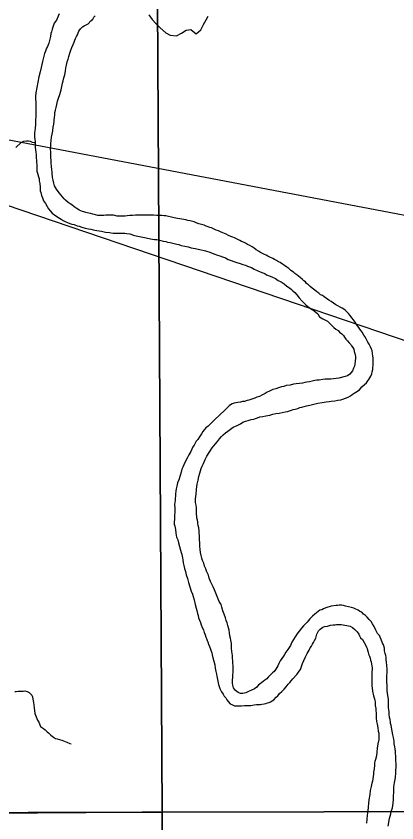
# Model space of a CAD drawing. Extents: x -17 to 88, y -5 to 22.
# Drawn here: x 6.529 to 7, y 16.136 to 17.134 of the extents above; entities that cross this region are included whole.
import ezdxf

# ---------------------------------------------------------------- set-up
doc = ezdxf.new("R2010")
doc.units = 0
for name, color, linetype in [('GM_X_Major_River', 7, 'Continuous'), ('GM_X_Minor_River', 7, 'Continuous'), ('GM_X_Section', 7, 'Continuous'), ('GM_X_Township_Road', 7, 'Continuous'), ('TX_P_10', 7, 'Continuous')]:
    doc.layers.add(name, color=color, linetype=linetype)

msp = doc.modelspace()

# ---------------------------------------------------------------- linework, layer by layer
at = {"layer": 'GM_X_Major_River'}
for points in [[(6.58231, 17.1365), (6.58073, 17.13349), (6.57874, 17.12859), (6.57601, 17.12484), (6.57481, 17.12145), (6.5736, 17.11767), (6.57277, 17.11427), (6.57198, 17.11239), (6.57153, 17.1086), (6.5707, 17.10519), (6.56947, 17.10028), (6.56787, 17.09613), (6.56631, 17.09388), (6.56511, 17.09049), (6.56391, 17.08747), (6.56308, 17.08407), (6.56226, 17.08067), (6.56144, 17.07765), (6.56061, 17.07386), (6.55978, 17.07008), (6.55854, 17.06479), (6.55691, 17.05874), (6.55564, 17.05193), (6.55438, 17.0455), (6.55349, 17.03868), (6.55303, 17.03413), (6.55322, 17.02388), (6.55316, 17.02046), (6.55346, 17.01666), (6.55339, 17.01248), (6.55332, 17.00868), (6.55289, 17.00603), (6.55284, 17.00338), (6.55277, 16.99958), (6.5523, 16.99503), (6.55224, 16.99161), (6.55181, 16.98934), (6.55178, 16.98745), (6.55171, 16.98365), (6.55204, 16.98137), (6.55237, 16.97832), (6.55232, 16.97567), (6.55261, 16.9711), (6.55294, 16.96844), (6.55327, 16.96539), (6.55359, 16.96197), (6.55389, 16.95817), (6.55423, 16.9555)], [(6.58806, 17.05741), (6.58927, 17.06118), (6.59012, 17.06572), (6.59057, 17.06989), (6.59139, 17.07291), (6.59223, 17.07707), (6.59343, 17.08047), (6.59425, 17.08387), (6.59547, 17.08802), (6.59668, 17.09142), (6.59788, 17.09482), (6.59947, 17.09859), (6.60067, 17.1016), (6.60147, 17.10386), (6.60228, 17.10613), (6.60346, 17.10838), (6.60464, 17.11064), (6.60582, 17.1129), (6.60663, 17.11516), (6.60857, 17.11778), (6.6109, 17.1204), (6.61321, 17.12149), (6.61551, 17.12297), (6.61782, 17.12406), (6.62131, 17.1278), (6.62363, 17.13003), (6.62519, 17.13228), (6.62675, 17.13415)], [(6.76635, 16.87295), (6.76408, 16.87375), (6.76144, 16.87494), (6.75804, 16.87576), (6.75502, 16.87696), (6.75162, 16.87816), (6.74898, 16.87935), (6.74406, 16.88058), (6.74141, 16.88101), (6.73876, 16.88182), (6.73649, 16.88224), (6.73156, 16.88309), (6.72853, 16.88353), (6.72436, 16.88436), (6.72095, 16.88519), (6.71755, 16.88601), (6.71413, 16.88645), (6.71185, 16.88649), (6.7092, 16.88692), (6.70578, 16.88699), (6.70274, 16.88704), (6.69895, 16.8875), (6.69553, 16.88756), (6.69096, 16.88764), (6.68526, 16.88737), (6.6807, 16.88745), (6.67652, 16.88753), (6.67271, 16.88722), (6.66966, 16.8869), (6.66623, 16.88659), (6.66395, 16.88625), (6.66129, 16.8863), (6.65824, 16.88635), (6.65368, 16.88644), (6.64952, 16.88728), (6.64002, 16.88745), (6.63735, 16.88712), (6.63507, 16.88717), (6.63279, 16.88721), (6.63013, 16.88726), (6.6271, 16.88807), (6.62369, 16.88852), (6.62105, 16.8897), (6.61878, 16.89013), (6.61688, 16.89054), (6.61499, 16.89095), (6.61272, 16.89176), (6.61083, 16.89217), (6.60895, 16.89297), (6.60706, 16.89376), (6.60518, 16.89493), (6.6033, 16.89611), (6.60067, 16.89768), (6.59768, 16.90039), (6.5958, 16.90156), (6.59317, 16.90313), (6.59018, 16.90623), (6.58831, 16.90778), (6.58607, 16.9101), (6.58422, 16.91279), (6.58087, 16.91665), (6.57865, 16.91973), (6.57754, 16.92165), (6.57644, 16.92357), (6.57536, 16.92701), (6.57467, 16.93082), (6.57397, 16.93387), (6.57401, 16.93577), (6.57366, 16.93767), (6.57334, 16.94072), (6.57302, 16.94376), (6.57271, 16.94756), (6.5724, 16.95175), (6.57209, 16.95555), (6.57176, 16.95821), (6.57183, 16.96201), (6.5719, 16.96581), (6.57159, 16.96923), (6.57165, 16.97265), (6.57171, 16.97568), (6.57263, 16.98402), (6.57346, 16.9878), (6.57429, 16.99196), (6.57475, 16.99613), (6.57558, 16.99992), (6.57603, 17.0037), (6.57607, 17.0056), (6.5765, 17.00825), (6.57693, 17.01128), (6.57699, 17.01432), (6.57743, 17.01735), (6.57825, 17.02075), (6.57946, 17.02452), (6.58029, 17.02831), (6.58151, 17.03208), (6.58311, 17.03661), (6.58474, 17.04266), (6.58558, 17.04682), (6.58641, 17.0506), (6.58723, 17.05362), (6.58806, 17.05741)], [(6.55423, 16.9555), (6.55418, 16.95323), (6.5545, 16.9498), (6.55442, 16.94563), (6.55473, 16.94182), (6.55545, 16.93953), (6.5565, 16.93495), (6.55722, 16.93266), (6.55755, 16.93), (6.55825, 16.92657), (6.55854, 16.92201), (6.5585, 16.91973), (6.55884, 16.91744), (6.55956, 16.91553), (6.56025, 16.91172), (6.56134, 16.90904), (6.56279, 16.90522), (6.56539, 16.90175), (6.56722, 16.8983), (6.56907, 16.89523), (6.57092, 16.89291), (6.57353, 16.88983), (6.57803, 16.8867), (6.58254, 16.88358), (6.5848, 16.8824), (6.58705, 16.88084), (6.59044, 16.87926), (6.59233, 16.87847), (6.59535, 16.87727), (6.59799, 16.87646), (6.60065, 16.87603), (6.60442, 16.87444), (6.60669, 16.87402), (6.61009, 16.87282), (6.61425, 16.8716), (6.61842, 16.87077), (6.62145, 16.87033), (6.6241, 16.86952), (6.62637, 16.8691), (6.62864, 16.86868), (6.63167, 16.86824), (6.63471, 16.86781), (6.63925, 16.86658), (6.64456, 16.8661), (6.64911, 16.86526), (6.65329, 16.86518), (6.65709, 16.86511), (6.66013, 16.86505), (6.66318, 16.86538), (6.66583, 16.86495), (6.66962, 16.8645), (6.67529, 16.86249), (6.68362, 16.86082), (6.68968, 16.85957), (6.69498, 16.85833), (6.69991, 16.85748), (6.70295, 16.85742), (6.70484, 16.85701), (6.70787, 16.85619), (6.71089, 16.85538), (6.71392, 16.85494), (6.71619, 16.85414), (6.71923, 16.8537), (6.72112, 16.85329), (6.72755, 16.85165), (6.73021, 16.85122), (6.73322, 16.85002), (6.73739, 16.84919), (6.74156, 16.84835), (6.74534, 16.84714), (6.75026, 16.84629), (6.75594, 16.84504), (6.76313, 16.84339), (6.76843, 16.84177), (6.77333, 16.83978), (6.77786, 16.83818), (6.78088, 16.83699), (6.78428, 16.83578), (6.78768, 16.83458), (6.79107, 16.83262), (6.79485, 16.83141), (6.79825, 16.8302), (6.80202, 16.829), (6.8058, 16.82779), (6.8092, 16.82658), (6.81261, 16.82576), (6.81487, 16.82458), (6.81751, 16.82377), (6.82015, 16.82258), (6.82316, 16.82063), (6.82693, 16.81904), (6.8307, 16.81745), (6.8341, 16.81625), (6.83637, 16.81545), (6.83861, 16.81351), (6.84314, 16.8119), (6.84617, 16.81071), (6.84956, 16.80913), (6.85293, 16.80678), (6.8567, 16.80482), (6.86046, 16.80247)], [(6.95655, 16.67499), (6.95964, 16.67796), (6.96235, 16.68019), (6.96391, 16.68244), (6.96509, 16.68432), (6.96626, 16.6862), (6.96744, 16.68845), (6.96863, 16.69109), (6.96944, 16.69373), (6.96988, 16.69676), (6.96992, 16.69866), (6.97036, 16.70207), (6.97043, 16.70587), (6.97048, 16.70852), (6.97052, 16.71042), (6.97019, 16.71346), (6.96986, 16.71613), (6.96917, 16.71994), (6.96845, 16.72185), (6.96736, 16.72453), (6.96552, 16.72798), (6.96404, 16.73029), (6.96184, 16.73451), (6.95999, 16.7372), (6.95889, 16.73912), (6.95667, 16.74258), (6.95556, 16.7445), (6.95408, 16.74642), (6.9526, 16.74873), (6.95, 16.75219), (6.94816, 16.75527), (6.94631, 16.75796), (6.94408, 16.76066), (6.94185, 16.76336), (6.93999, 16.76567), (6.93775, 16.76799), (6.93589, 16.76993), (6.93401, 16.7711), (6.93213, 16.77227), (6.92423, 16.7766), (6.92122, 16.77855), (6.9186, 16.78088), (6.91559, 16.78245), (6.91259, 16.78441), (6.90996, 16.78636), (6.90771, 16.78792), (6.90545, 16.7891), (6.90321, 16.79104), (6.90095, 16.7926), (6.89833, 16.79455), (6.89496, 16.79727), (6.89271, 16.79921), (6.89047, 16.80115), (6.88822, 16.80309), (6.88674, 16.80502), (6.88486, 16.80619), (6.88299, 16.80774), (6.88, 16.81046), (6.87813, 16.81201), (6.87625, 16.81357), (6.87363, 16.81551), (6.87176, 16.81707), (6.86875, 16.81902), (6.86613, 16.82135), (6.86351, 16.8233), (6.86088, 16.82524), (6.85825, 16.82681), (6.85563, 16.82876), (6.85337, 16.82994), (6.85073, 16.83151), (6.84848, 16.83269), (6.84622, 16.83387), (6.84282, 16.83545), (6.84018, 16.83664), (6.83831, 16.83781), (6.83605, 16.839), (6.83379, 16.84018), (6.83115, 16.84137), (6.82852, 16.84294), (6.82589, 16.8445), (6.82326, 16.84645), (6.82064, 16.8484), (6.818, 16.84996), (6.81499, 16.85116), (6.81273, 16.85272), (6.81009, 16.85391), (6.80745, 16.8551), (6.80557, 16.85627), (6.79879, 16.85944), (6.7969, 16.86023), (6.79464, 16.86103), (6.79162, 16.86223), (6.78861, 16.8638), (6.78446, 16.86578), (6.78182, 16.86697), (6.77918, 16.86816), (6.77616, 16.86897), (6.7739, 16.87015), (6.77051, 16.87174), (6.76861, 16.87215), (6.76635, 16.87295)], [(6.86046, 16.80247), (6.86383, 16.79975), (6.86683, 16.79741), (6.86945, 16.79546), (6.87132, 16.79391), (6.87357, 16.79197), (6.87617, 16.78888), (6.87915, 16.78541), (6.88287, 16.78117), (6.88735, 16.77652), (6.89184, 16.77302), (6.89522, 16.77068), (6.89747, 16.76912), (6.90196, 16.76524), (6.90418, 16.76178), (6.90832, 16.75942), (6.9117, 16.75746), (6.91396, 16.75628), (6.91621, 16.75434), (6.91956, 16.75086), (6.9218, 16.74854), (6.92443, 16.74659), (6.92705, 16.74465), (6.92892, 16.74271), (6.93154, 16.74077), (6.93378, 16.73845), (6.93488, 16.73653), (6.93674, 16.73421), (6.9386, 16.7319), (6.94084, 16.72958), (6.9427, 16.72765), (6.94381, 16.72573), (6.94529, 16.7238), (6.9464, 16.72188), (6.9471, 16.71883), (6.94781, 16.71616), (6.94851, 16.71273), (6.94846, 16.71007), (6.94841, 16.70742), (6.94795, 16.70324), (6.94752, 16.70059), (6.94634, 16.69834), (6.94475, 16.69495), (6.94319, 16.6927), (6.94164, 16.69083), (6.93855, 16.68861), (6.93588, 16.6879), (6.92785, 16.68577), (6.92481, 16.68545), (6.92138, 16.68513), (6.91833, 16.68481), (6.9149, 16.68449), (6.9111, 16.68456), (6.90806, 16.68424), (6.90386, 16.68356), (6.90082, 16.68324), (6.89815, 16.68291), (6.89509, 16.6822), (6.89166, 16.68151), (6.8886, 16.68081), (6.88594, 16.68048), (6.88288, 16.67977), (6.87946, 16.67946), (6.87526, 16.67877), (6.87183, 16.67846), (6.86801, 16.67739), (6.86306, 16.67672), (6.85999, 16.67564), (6.85694, 16.67494), (6.8535, 16.67386), (6.85006, 16.67279), (6.84624, 16.67172), (6.84393, 16.67063), (6.84125, 16.66953), (6.83933, 16.66843), (6.83702, 16.66695), (6.8328, 16.66475), (6.82973, 16.66329), (6.82667, 16.66221), (6.82399, 16.66112), (6.82169, 16.66041), (6.81939, 16.65931), (6.81672, 16.6586), (6.81481, 16.65826), (6.81137, 16.65718), (6.80908, 16.65684), (6.8064, 16.65613), (6.80298, 16.65582), (6.80069, 16.65548), (6.79839, 16.65476), (6.7961, 16.65404), (6.79418, 16.65294), (6.79225, 16.65146), (6.78993, 16.64922), (6.78683, 16.64624), (6.77444, 16.63432), (6.76941, 16.62948), (6.76631, 16.6265), (6.76361, 16.62427), (6.76167, 16.62203), (6.75972, 16.61979)], [(6.76775, 16.4385), (6.76668, 16.44232), (6.76449, 16.44692), (6.7634, 16.44997), (6.76195, 16.45342), (6.76087, 16.45686), (6.75941, 16.4603), (6.75871, 16.46335), (6.75762, 16.46641), (6.75694, 16.47022), (6.75663, 16.47402), (6.75632, 16.4782), (6.75602, 16.48201), (6.75571, 16.48581), (6.75578, 16.48961), (6.75581, 16.49151), (6.75547, 16.49379), (6.75516, 16.49721), (6.75484, 16.50064), (6.75414, 16.50369), (6.7538, 16.50597), (6.75346, 16.50826), (6.75312, 16.51016), (6.75242, 16.51321), (6.75245, 16.51511), (6.75211, 16.51702), (6.7518, 16.5212), (6.75188, 16.52538), (6.75157, 16.5288), (6.75087, 16.53223), (6.75095, 16.53678), (6.75144, 16.54247), (6.75192, 16.54816), (6.75238, 16.55195), (6.75281, 16.5546), (6.75404, 16.55951), (6.75488, 16.56405), (6.7561, 16.56821), (6.75692, 16.57123), (6.75774, 16.57425), (6.75892, 16.57689), (6.76051, 16.58028), (6.76288, 16.58517), (6.76486, 16.58931), (6.77152, 16.59982), (6.77346, 16.60206), (6.77541, 16.60468), (6.77813, 16.60767), (6.78046, 16.61067), (6.7828, 16.61366), (6.78512, 16.6159), (6.78783, 16.61812), (6.79091, 16.62034), (6.794, 16.62295), (6.79746, 16.62516), (6.80245, 16.62734), (6.80629, 16.62955), (6.80936, 16.63139), (6.81243, 16.63248), (6.81587, 16.63355), (6.81969, 16.63462), (6.82274, 16.63532), (6.82504, 16.63604), (6.82733, 16.63676), (6.8304, 16.63784), (6.83383, 16.63853), (6.83764, 16.63922), (6.84261, 16.64027), (6.84643, 16.64134), (6.85024, 16.64202), (6.85406, 16.64271), (6.85787, 16.6434), (6.86169, 16.64409), (6.86436, 16.6448), (6.86703, 16.64551), (6.86933, 16.64623), (6.87163, 16.64695), (6.87392, 16.64766), (6.87735, 16.64836), (6.87965, 16.64945), (6.88233, 16.65016), (6.885, 16.65087), (6.88806, 16.65158), (6.89226, 16.65264), (6.89722, 16.65368), (6.90218, 16.65473), (6.90753, 16.65577), (6.91248, 16.65644), (6.91592, 16.65713), (6.91858, 16.65746), (6.92315, 16.65776), (6.92696, 16.65845), (6.9304, 16.65914), (6.93307, 16.65985), (6.93958, 16.66239), (6.94227, 16.66386), (6.94459, 16.66571), (6.9469, 16.66719), (6.94921, 16.66867), (6.95344, 16.67124), (6.95655, 16.67499)], [(6.75972, 16.61979), (6.75816, 16.61716), (6.7558, 16.6134), (6.75346, 16.61003), (6.75152, 16.60779), (6.74994, 16.60478), (6.74915, 16.60289), (6.74759, 16.60102), (6.74639, 16.59801), (6.74482, 16.595), (6.74246, 16.59087), (6.74048, 16.58673), (6.73811, 16.58221), (6.73653, 16.57883), (6.73495, 16.57582), (6.73376, 16.57318), (6.73293, 16.5694), (6.73172, 16.56562), (6.7301, 16.55996), (6.7285, 16.55619), (6.72767, 16.55241), (6.72685, 16.54901), (6.72641, 16.54598), (6.72598, 16.54295), (6.72592, 16.53991), (6.72549, 16.53726), (6.72544, 16.5346), (6.72501, 16.53195), (6.72497, 16.52967), (6.72526, 16.52511), (6.72518, 16.52056), (6.72471, 16.51563), (6.72463, 16.51145), (6.72456, 16.50766), (6.72452, 16.50538), (6.72523, 16.50271), (6.72591, 16.49852), (6.72659, 16.49433), (6.72726, 16.48938), (6.72872, 16.48593), (6.72978, 16.48212), (6.73228, 16.47296), (6.73299, 16.47029), (6.7337, 16.46761), (6.73442, 16.4657), (6.73477, 16.4638), (6.7351, 16.46113), (6.73541, 16.45733), (6.73649, 16.45427), (6.73718, 16.45046), (6.73825, 16.44664), (6.73931, 16.44245), (6.74075, 16.43824), (6.74217, 16.4329), (6.74359, 16.42756), (6.7454, 16.42259), (6.74685, 16.41876), (6.74794, 16.4157), (6.749, 16.41151), (6.75041, 16.40578), (6.75147, 16.40121), (6.75256, 16.39853), (6.75325, 16.39472), (6.75396, 16.39243), (6.75467, 16.38938), (6.75575, 16.38632), (6.75684, 16.38364), (6.75792, 16.38058), (6.75901, 16.37752), (6.76047, 16.37446), (6.76156, 16.3714), (6.76264, 16.36834), (6.76373, 16.36567), (6.76446, 16.36375), (6.76517, 16.36146), (6.7659, 16.35955), (6.76699, 16.35687), (6.76807, 16.35381), (6.76915, 16.35075), (6.77025, 16.34807), (6.77097, 16.34616), (6.7713, 16.3435), (6.77238, 16.34006), (6.77344, 16.33586), (6.77449, 16.33129), (6.77518, 16.3271), (6.77586, 16.32291), (6.77656, 16.31986), (6.77727, 16.31718), (6.77864, 16.30881), (6.77936, 16.30689), (6.78008, 16.3046), (6.78079, 16.30193), (6.78189, 16.29963), (6.78299, 16.29771), (6.78484, 16.29502), (6.78632, 16.29271), (6.78818, 16.2904), (6.78966, 16.28809), (6.79114, 16.28579), (6.79374, 16.28308)], [(6.94385, 16.40219), (6.94007, 16.40302), (6.93628, 16.40385), (6.93364, 16.40466), (6.93136, 16.40508), (6.92832, 16.40513), (6.92642, 16.40479), (6.92452, 16.40482), (6.91841, 16.4038), (6.91612, 16.40308), (6.91421, 16.40274), (6.91191, 16.40164), (6.90923, 16.40055), (6.90693, 16.39945), (6.90463, 16.39874), (6.90232, 16.39726), (6.90039, 16.3954), (6.89846, 16.39392), (6.89537, 16.39132), (6.89227, 16.38834), (6.89071, 16.38609), (6.88878, 16.38422), (6.88683, 16.38198), (6.8845, 16.37937), (6.88179, 16.37676), (6.87906, 16.37301), (6.87595, 16.36927), (6.87399, 16.36589), (6.87202, 16.36251), (6.87006, 16.35913), (6.86809, 16.35537), (6.86652, 16.35274), (6.86495, 16.35011), (6.86261, 16.34712), (6.86103, 16.34411), (6.85947, 16.34186), (6.85752, 16.33924), (6.85557, 16.33624), (6.85398, 16.33285), (6.85241, 16.33022), (6.85123, 16.32796), (6.85005, 16.32608), (6.8481, 16.32308), (6.84616, 16.32122), (6.84268, 16.31787), (6.84074, 16.316), (6.8388, 16.31414), (6.83649, 16.31229), (6.83456, 16.3108), (6.83263, 16.30932), (6.8307, 16.30784), (6.82878, 16.30635), (6.82645, 16.30374), (6.82374, 16.30151), (6.81914, 16.29932), (6.81723, 16.29859), (6.81531, 16.29787), (6.81301, 16.29677), (6.8111, 16.29605), (6.80919, 16.29571), (6.80653, 16.29575), (6.80351, 16.29695), (6.80014, 16.29967), (6.79791, 16.30275), (6.79684, 16.30619), (6.7965, 16.30847), (6.79655, 16.31113), (6.79658, 16.31303), (6.79701, 16.3153), (6.79708, 16.31909), (6.79714, 16.32213), (6.7972, 16.32555), (6.79728, 16.32972), (6.79697, 16.33391), (6.79702, 16.33656), (6.79669, 16.33923), (6.79638, 16.34265), (6.79571, 16.3476), (6.79541, 16.35178), (6.79508, 16.35445), (6.79513, 16.35749), (6.79445, 16.36167), (6.79412, 16.36434), (6.79341, 16.36701), (6.79272, 16.37082), (6.7924, 16.37424), (6.79169, 16.37692), (6.79061, 16.37998), (6.78991, 16.38302), (6.78882, 16.38608), (6.78775, 16.38952), (6.78631, 16.3941), (6.78448, 16.39794), (6.78343, 16.40251), (6.78235, 16.40595), (6.78013, 16.40941), (6.77432, 16.42395), (6.77249, 16.42778), (6.77103, 16.43084), (6.76919, 16.4343), (6.76775, 16.4385)], [(6.989, 16.13173), (6.99069, 16.14119), (6.99151, 16.14422), (6.99232, 16.14686), (6.99276, 16.14989), (6.99436, 16.15442), (6.99523, 16.16009), (6.99569, 16.16464), (6.99576, 16.16806), (6.99579, 16.16996), (6.99584, 16.17262), (6.9959, 16.17565), (6.99594, 16.17793), (6.99599, 16.18059), (6.99641, 16.18248), (6.99685, 16.18589), (6.99767, 16.18929), (6.99811, 16.19232), (6.99858, 16.19725), (6.99866, 16.20142), (6.99872, 16.20446), (6.99879, 16.20826), (6.9985, 16.2132), (6.99858, 16.21775), (6.99828, 16.22194), (6.99795, 16.2246), (6.99762, 16.22727), (6.99729, 16.22993), (6.99659, 16.23336), (6.99628, 16.23716), (6.99594, 16.23907), (6.9956, 16.24135), (6.99491, 16.24478), (6.99385, 16.24936), (6.99317, 16.25355), (6.99285, 16.25659), (6.99212, 16.25851), (6.99178, 16.26041), (6.99146, 16.26384), (6.99074, 16.26613), (6.99044, 16.27031), (6.99011, 16.27297), (6.98978, 16.27564), (6.98945, 16.2783), (6.98952, 16.2821), (6.98957, 16.28476), (6.98964, 16.28855), (6.98893, 16.29122), (6.98825, 16.29579), (6.98794, 16.2996), (6.98799, 16.30225), (6.98766, 16.30454), (6.98769, 16.30644), (6.98737, 16.30948), (6.98742, 16.31214), (6.98751, 16.31707), (6.9876, 16.32201), (6.98768, 16.32618), (6.98738, 16.33037), (6.98708, 16.33455), (6.98675, 16.33759), (6.98642, 16.34026), (6.98609, 16.34292), (6.98537, 16.34521), (6.98468, 16.34864), (6.98436, 16.35207), (6.98329, 16.35588), (6.98182, 16.35819), (6.98038, 16.36277), (6.97929, 16.36545), (6.97818, 16.36737), (6.97595, 16.37007), (6.97375, 16.37429), (6.97155, 16.37851), (6.96971, 16.38196), (6.96787, 16.38503), (6.96563, 16.38735), (6.96302, 16.39006), (6.96116, 16.39237), (6.95853, 16.39394), (6.95629, 16.39626), (6.95403, 16.39744), (6.95178, 16.399), (6.94839, 16.40058), (6.9465, 16.40138), (6.94385, 16.40219)], [(6.79374, 16.28308), (6.79639, 16.28189), (6.79902, 16.2807), (6.8032, 16.28063), (6.8051, 16.28059), (6.80777, 16.28054), (6.81119, 16.28086), (6.81614, 16.28115), (6.81918, 16.28109), (6.82109, 16.28143), (6.82337, 16.28177), (6.82604, 16.2821), (6.8287, 16.28205), (6.83099, 16.28239), (6.8329, 16.28273), (6.83557, 16.28306), (6.83785, 16.2834), (6.83977, 16.28412), (6.84168, 16.28485), (6.8436, 16.28557), (6.84552, 16.28668), (6.84744, 16.28816), (6.85054, 16.29114), (6.85248, 16.293), (6.85481, 16.29562), (6.85752, 16.29822), (6.86023, 16.30121), (6.86295, 16.3042), (6.86529, 16.30719), (6.86761, 16.30943), (6.86917, 16.3113), (6.87112, 16.31392), (6.87616, 16.31914), (6.87733, 16.32102), (6.87889, 16.32327), (6.88046, 16.32552), (6.88167, 16.32929), (6.88326, 16.33306), (6.88485, 16.33683), (6.88683, 16.34097), (6.88881, 16.34511), (6.89117, 16.34924), (6.89274, 16.35225), (6.8943, 16.3545), (6.89549, 16.35676), (6.89667, 16.35902), (6.89785, 16.36127), (6.89943, 16.36428), (6.90066, 16.36919), (6.90302, 16.37333), (6.90496, 16.37557), (6.90805, 16.37779), (6.91034, 16.37851), (6.91415, 16.3792), (6.9176, 16.38027), (6.92102, 16.38059), (6.92331, 16.38092), (6.92522, 16.38127), (6.9275, 16.38123), (6.93092, 16.38116), (6.93357, 16.38073), (6.93546, 16.38032), (6.93774, 16.37989), (6.94001, 16.37947), (6.9419, 16.37906), (6.94492, 16.37748), (6.94791, 16.37515), (6.95052, 16.37206), (6.95275, 16.36936), (6.95347, 16.36707), (6.95494, 16.36477), (6.95718, 16.36245), (6.96161, 16.35515), (6.96233, 16.35324), (6.96306, 16.35132), (6.9634, 16.34942), (6.96412, 16.34713), (6.96483, 16.34445), (6.96592, 16.34178), (6.96664, 16.33949), (6.96735, 16.33719), (6.96807, 16.3349), (6.9684, 16.33224), (6.96874, 16.32995), (6.96908, 16.32767), (6.96904, 16.32539), (6.96899, 16.32273), (6.96894, 16.32008), (6.96888, 16.31704), (6.96885, 16.31514), (6.9688, 16.31248), (6.96874, 16.30983), (6.96867, 16.30565), (6.96968, 16.2988), (6.97071, 16.29308), (6.97217, 16.28926), (6.97251, 16.28735), (6.97285, 16.28545), (6.97277, 16.28089), (6.97384, 16.27707), (6.97379, 16.27442)], [(6.97379, 16.27442), (6.97412, 16.27175), (6.97406, 16.26871), (6.97438, 16.26529), (6.97468, 16.26111), (6.97538, 16.25768), (6.97606, 16.25349), (6.97674, 16.2493), (6.97745, 16.24663), (6.97739, 16.24321), (6.97735, 16.24093), (6.97731, 16.23903), (6.97645, 16.23335), (6.97559, 16.22805), (6.97511, 16.22313), (6.97465, 16.21858), (6.97342, 16.21404), (6.97262, 16.21178), (6.97221, 16.20989), (6.97216, 16.20723), (6.97169, 16.20268), (6.97085, 16.19852), (6.9708, 16.19587), (6.97037, 16.19321), (6.96994, 16.19019), (6.96951, 16.18753), (6.9687, 16.18489), (6.96786, 16.18073), (6.96663, 16.17582), (6.96616, 16.17089), (6.96528, 16.16445), (6.96481, 16.1599), (6.96435, 16.15573), (6.96387, 16.15043), (6.96301, 16.14513), (6.96254, 16.1402), (6.96207, 16.13527)]]:
    msp.add_lwpolyline(points, dxfattribs=at)
at = {"layer": 'GM_X_Minor_River'}
for points in [[(6.69294, 17.1353), (6.69706, 17.12956), (6.70195, 17.1242), (6.70721, 17.11922), (6.71399, 17.11308), (6.71927, 17.10999), (6.72723, 17.10916), (6.73332, 17.11251), (6.73942, 17.11624), (6.74511, 17.11694), (6.75151, 17.11157), (6.75724, 17.11682), (6.76071, 17.12324), (6.76379, 17.12927), (6.76648, 17.1338)], [(6.52866, 16.97117), (6.53524, 16.9775), (6.53831, 16.97896), (6.54174, 16.97928), (6.5444, 16.97923), (6.54629, 16.97881), (6.54893, 16.97763), (6.55121, 16.9772), (6.55159, 16.9772)], [(6.52714, 16.29829), (6.52904, 16.29826), (6.53133, 16.2986), (6.53437, 16.29854), (6.5378, 16.29886), (6.53971, 16.2992), (6.54273, 16.29838), (6.54499, 16.2972), (6.54835, 16.29372), (6.54907, 16.29181), (6.54978, 16.28876), (6.55046, 16.28457), (6.5511, 16.2781), (6.5521, 16.27087), (6.55465, 16.26474), (6.55538, 16.26283), (6.55685, 16.26015), (6.55903, 16.25479), (6.56278, 16.25244), (6.56466, 16.25089), (6.56727, 16.24856), (6.56915, 16.24701), (6.57176, 16.2443), (6.57514, 16.24196), (6.57776, 16.24001), (6.57965, 16.2396), (6.58268, 16.23878), (6.58533, 16.23797), (6.58759, 16.23717), (6.58948, 16.23638), (6.59174, 16.23557), (6.59514, 16.23399), (6.59703, 16.23358)]]:
    msp.add_lwpolyline(points, dxfattribs=at)
at = {"layer": 'GM_X_Section'}
for points in [[(5.71596, 17.14827), (6.70378, 17.14986), (6.70945, 16.1492), (5.71414, 16.14656)], [(6.70378, 17.14986), (7.72672, 17.14664), (7.71159, 16.15106), (6.70945, 16.1492)], [(6.70945, 16.1492), (6.71014, 15.14163), (5.71662, 15.14816), (5.71414, 16.14656)], [(7.71159, 16.15106), (7.71436, 15.15219), (6.71014, 15.14163), (6.70945, 16.1492)]]:
    msp.add_lwpolyline(points, close=True, dxfattribs=at)
at = {"layer": 'GM_X_Township_Road'}
msp.add_lwpolyline([(6.33164, 16.14757), (6.37953, 16.14772), (6.48453, 16.14805), (6.55536, 16.14803), (6.61562, 16.14879), (6.66223, 16.14913), (6.70757, 16.14978)], dxfattribs=at)
at = {"layer": 'TX_P_10'}
msp.add_lwpolyline([(5.97365, 17.08476), (9.824, 16.35201), (9.824, 15.77473)], close=True, dxfattribs=at)

doc.saveas('drawing.dxf')
